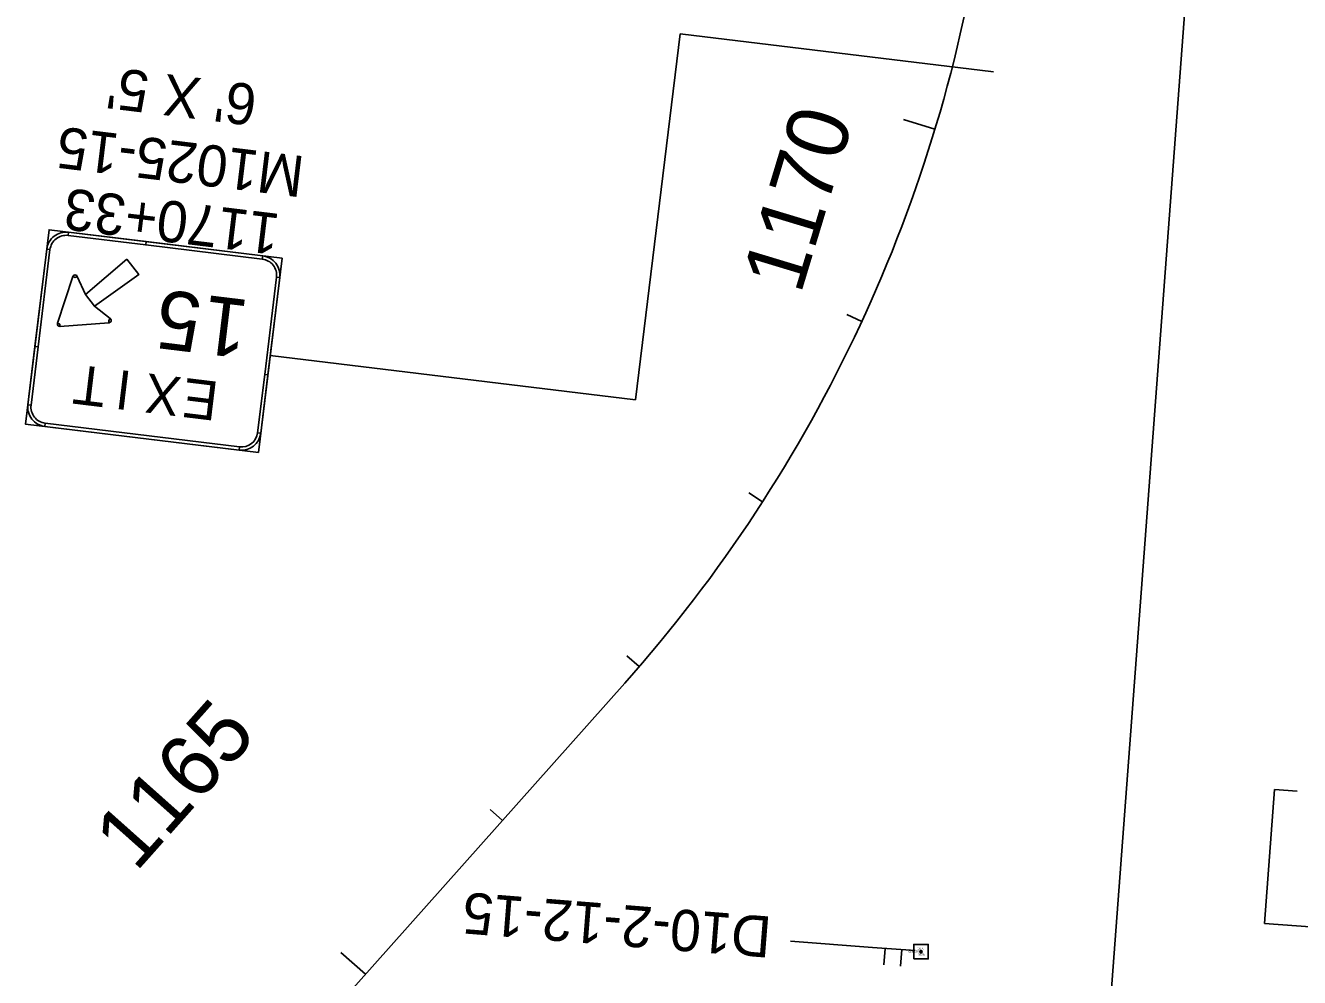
# Model space of a CAD drawing. Extents: x 2001876 to 2025694, y 804561 to 868938.
# Drawn here: x 2022817 to 2023436, y 807778 to 808240 of the extents above; entities that cross this region are included whole.
import ezdxf

# ---------------------------------------------------------------- set-up
doc = ezdxf.new("R2010")
doc.units = 0
for name, color, linetype in [('ITS-Text', 7, 'Continuous'), ('Level 30', 7, 'Continuous'), ('RD_EX_RW', 7, 'Continuous'), ('RD_HC_Survey', 7, 'Continuous'), ('RD_HC_txCode', 7, 'Continuous'), ('RD_PD_CLEAR ZONE', 7, 'Continuous'), ('RD_PD_CstnLmt', 7, 'Continuous'), ('RD_Sketch2', 7, 'Continuous'), ('TR SN EXTRUDED PANEL SIGNS - GROUND MOUNTED', 7, 'Continuous'), ('TR SN EXTRUDED PANEL SIGNS- MOUNTED OVERHEAD', 7, 'Continuous')]:
    doc.layers.add(name, color=color, linetype=linetype)

msp = doc.modelspace()

# ---------------------------------------------------------------- linework, layer by layer
at = {"layer": 'RD_HC_Survey'}
msp.add_lwpolyline([(2023248.74, 807787.3), (2023255.81, 807787.3), (2023255.81, 807794.37), (2023248.74, 807794.37)], close=True, dxfattribs=at)
msp.add_circle((2023252.27, 807790.83), 0.5, dxfattribs=at)
at = {"layer": 'RD_PD_CLEAR ZONE'}
for p, q in [((2023334.6, 807636.39), (2023651.04, 811857.7)), ((2022919.67, 807709.36), (2023108.39, 807921.23))]:
    msp.add_line(p, q, dxfattribs=at)
msp.add_arc((2022573.58, 808397.59), 716.2, 318.30772, 351.69747, dxfattribs=at)
at = {"layer": 'RD_PD_CstnLmt'}
msp.add_circle((2023252.27, 807790.83), 0.001, dxfattribs=at)
at = {"layer": 'RD_Sketch2'}
for p, q in [((2023259.07, 808190.12), (2023243.76, 808194.76)), ((2023223.53, 808096.74), (2023216.27, 808100.1)), ((2023175.33, 808009.21), (2023168.61, 808013.55)), ((2023115.42, 807929.25), (2023109.37, 807934.48)), ((2023048.97, 807854.52), (2023042.99, 807859.84)), ((2022982.45, 807779.85), (2022970.51, 807790.49))]:
    msp.add_line(p, q, dxfattribs=at)
at = {"layer": 'TR SN EXTRUDED PANEL SIGNS - GROUND MOUNTED'}
for p, q in [((2023113.67, 808058.67), (2023135.3, 808236.37)), ((2023135.3, 808236.37), (2023287.44, 808217.85)), ((2022838.03, 808138.48), (2022838.23, 808140.05)), ((2022827.65, 808131.77), (2022829.22, 808131.58)), ((2022932.53, 808128.57), (2022932.34, 808127)), ((2022840.27, 808118.48), (2022841.4, 808118.11)), ((2022841.4, 808118.11), (2022842.49, 808118.59)), ((2022939.24, 808118.18), (2022940.81, 808117.99)), ((2022834, 808095.47), (2022832.87, 808095.84)), ((2022834.08, 808094.28), (2022834, 808095.47)), ((2022858.48, 808098.16), (2022857.75, 808097.23)), ((2022857.75, 808097.23), (2022857.84, 808096.04)), ((2022936.22, 808080.27), (2023113.67, 808058.67)), ((2022820.04, 808056.13), (2022818.46, 808056.32)), ((2022826.75, 808045.75), (2022826.94, 808047.32)), ((2022931.63, 808042.55), (2022930.06, 808042.74)), ((2022921.24, 808035.84), (2022921.05, 808034.27)), ((2023424.02, 807869.5), (2023419.15, 807804.55)), ((2023434.96, 807868.68), (2023424.02, 807869.5)), ((2023419.15, 807804.55), (2023530.83, 807796.18)), ((2023228.67, 807792.91), (2023188.95, 807795.91)), ((2023228.67, 807792.91), (2023249.47, 807791.34)), ((2023234.9, 807792.44), (2023234.3, 807784.48)), ((2023242.91, 807791.84), (2023242.31, 807783.88))]:
    msp.add_line(p, q, dxfattribs=at)
for points in [[(2022930.48, 808033.12), (2022817.32, 808046.89), (2022828.79, 808141.2), (2022941.96, 808127.42)], [(2022875.76, 808133.89), (2022838.03, 808138.48), (2022838.23, 808140.05), (2022875.95, 808135.46), (2022875.76, 808133.89)], [(2022829.22, 808131.58), (2022823.48, 808084.42), (2022821.91, 808084.61), (2022827.65, 808131.77), (2022829.22, 808131.58)], [(2022932.34, 808127), (2022875.76, 808133.89), (2022875.95, 808135.46), (2022932.53, 808128.57), (2022932.34, 808127)], [(2022866.6, 808127.03), (2022872.45, 808119.55), (2022850.84, 808104.13), (2022846.45, 808109.74), (2022866.6, 808127.03)], [(2022834, 808095.47), (2022834.08, 808094.28), (2022857.84, 808096.04), (2022857.75, 808097.23), (2022858.48, 808098.16), (2022850.84, 808104.13), (2022846.45, 808109.74), (2022842.49, 808118.59), (2022841.4, 808118.11), (2022840.27, 808118.48), (2022832.87, 808095.84), (2022834, 808095.47)], [(2022933.5, 808071.03), (2022939.24, 808118.18), (2022940.81, 808117.99), (2022935.07, 808070.84), (2022933.5, 808071.03)], [(2022823.48, 808084.42), (2022820.04, 808056.13), (2022818.46, 808056.32), (2022821.91, 808084.61), (2022823.48, 808084.42)], [(2022930.06, 808042.74), (2022933.5, 808071.03), (2022935.07, 808070.84), (2022931.63, 808042.55), (2022930.06, 808042.74)], [(2022826.94, 808047.32), (2022921.24, 808035.84), (2022921.05, 808034.27), (2022826.75, 808045.75), (2022826.94, 808047.32)]]:
    msp.add_lwpolyline(points, close=True, dxfattribs=at)
for centre, radius, start, end in [((2022837.08, 808130.62), 9.5, 83.06065, 173.06086), ((2022837.08, 808130.62), 7.92, 83.06065, 173.06086), ((2022931.38, 808119.14), 7.92, 353.06044, 83.06065), ((2022931.38, 808119.14), 9.5, 353.06044, 83.06065), ((2022841.4, 808118.11), 1.19, 24.09871, 161.88246), ((2022834, 808095.47), 1.19, 161.88246, 274.23833), ((2022857.75, 808097.23), 1.19, 274.23864, 52.02296), ((2022827.89, 808055.18), 9.5, 173.06059, 263.0608), ((2022827.89, 808055.18), 7.92, 173.06059, 263.0608), ((2022922.2, 808043.7), 9.5, 263.0608, 353.06044), ((2022922.2, 808043.7), 7.92, 263.0608, 353.06044)]:
    msp.add_arc(centre, radius, start, end, dxfattribs=at)

# ---------------------------------------------------------------- texts
at = {"layer": 'ITS-Text'}
msp.add_text('267.930', height=1, rotation=180, dxfattribs=at).set_placement((2023251.27, 807791.33))
at = {"layer": 'Level 30'}
msp.add_text('M1025-15', height=20, rotation=173.06059, dxfattribs=at).set_placement((2022953.52, 808176.76))
at = {"layer": 'RD_EX_RW'}
for s, rotation, p in [('1170', 73.16076, (2023193.75, 808109.37)), ('1165', 48.30772, (2022870.98, 807829.1))]:
    msp.add_text(s, height=30, rotation=rotation, dxfattribs=at).set_placement(p)
at = {"layer": 'RD_HC_txCode'}
for s, p in [('MSC', (2023253.59, 807792.83)), ('8296', (2023253.93, 807789.83))]:
    msp.add_text(s, height=1, rotation=180, dxfattribs=at).set_placement(p)
at = {"layer": 'TR SN EXTRUDED PANEL SIGNS - GROUND MOUNTED'}
for s, height, rotation, p in [("6' X 5'", 20, 173.06059, (2022930.48, 808211.42)), ('1170+33', 20, 173.06393, (2022941.59, 808148.77)), ('5', 28.5, 173.06059, (2022903.97, 808109.72)), ('1', 28.5, 173.06059, (2022926.67, 808106.95)), ('T', 19, 173.06059, (2022857.43, 808073.91)), ('I', 19, 173.06059, (2022869.57, 808072.43)), ('X', 19, 173.06059, (2022893.55, 808069.52)), ('E', 19, 173.06059, (2022911.77, 808067.3))]:
    msp.add_text(s, height=height, rotation=rotation, dxfattribs=at).set_placement(p)
at = {"layer": 'TR SN EXTRUDED PANEL SIGNS- MOUNTED OVERHEAD'}
msp.add_text('D10-2-12-15', height=20, rotation=175.43909, dxfattribs=at).set_placement((2023180.23, 807807.77))

doc.saveas('drawing.dxf')
